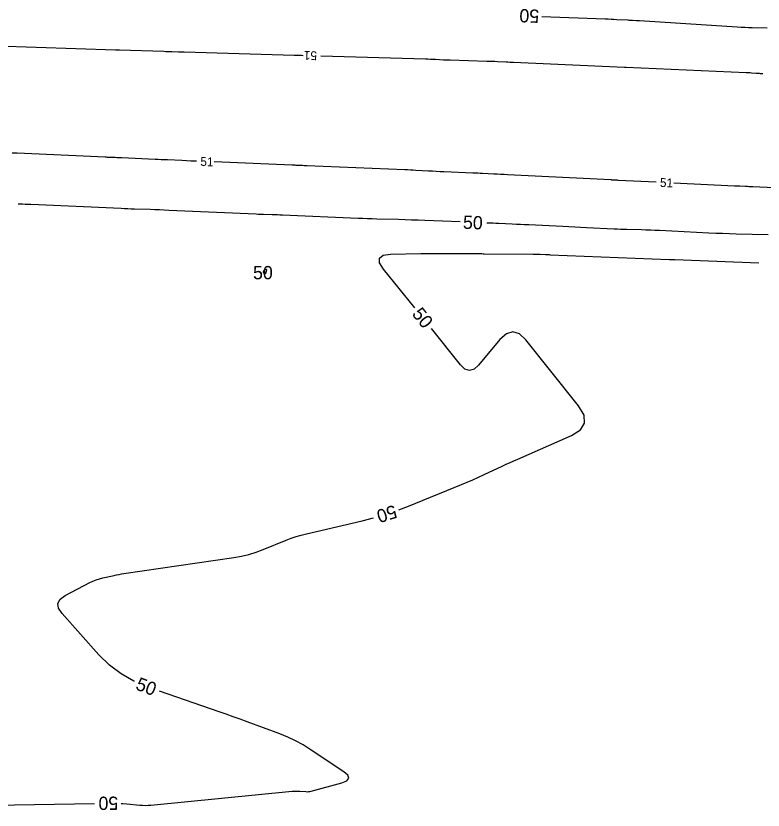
# Model space of a CAD drawing. Extents: x 2384780 to 2405861, y 547869 to 573706.
# Drawn here: x 2392536.7 to 2392705.6, y 552433 to 552612.6 of the extents above; entities that cross this region are included whole.
import ezdxf

# ---------------------------------------------------------------- set-up
doc = ezdxf.new("R2010")
doc.units = 0
doc.layers.add('Old_Level_60', color=7, linetype='Continuous')
doc.layers.add('Old_Level_61', color=7, linetype='Continuous')

msp = doc.modelspace()

# ---------------------------------------------------------------- linework, layer by layer
at = {"layer": 'Old_Level_60'}
for points in [[(2392532.23125, 552605.81825), (2392559.17125, 552604.9375), (2392559.26625, 552604.93425), (2392559.361, 552604.93125), (2392559.456, 552604.92825), (2392559.551, 552604.92525), (2392559.861, 552604.9155), (2392559.9275, 552604.9135), (2392559.994, 552604.91125), (2392560.0605, 552604.90925), (2392560.12675, 552604.907), (2392570.1475, 552604.5795), (2392570.6015, 552604.5645), (2392571.05575, 552604.55), (2392571.51, 552604.5355), (2392571.96425, 552604.52125), (2392573.44825, 552604.4745), (2392573.766, 552604.46475), (2392574.084, 552604.455), (2392574.402, 552604.44575), (2392574.72, 552604.4365), (2392599.60575, 552603.72525), (2392600.158, 552603.70925), (2392600.71025, 552603.69275), (2392601.2625, 552603.676), (2392601.611, 552603.66525)], [(2392605.60925, 552603.54325), (2392629.25975, 552602.8655), (2392629.81825, 552602.848), (2392630.377, 552602.8275), (2392630.93525, 552602.80425), (2392631.49375, 552602.77775), (2392633.31725, 552602.68675), (2392633.70825, 552602.66825), (2392634.099, 552602.65175), (2392634.49, 552602.63725), (2392634.881, 552602.625), (2392643.1245, 552602.38525), (2392643.7235, 552602.36625), (2392644.3225, 552602.3445), (2392644.9215, 552602.31925), (2392645.52025, 552602.29125), (2392647.476, 552602.19475), (2392647.895, 552602.17425), (2392648.31425, 552602.1545), (2392648.7335, 552602.13525), (2392649.1525, 552602.11675), (2392674.2375, 552601.01975), (2392674.27575, 552601.018), (2392674.314, 552601.0155), (2392674.35225, 552601.013), (2392674.3905, 552601.00975), (2392674.51525, 552600.999), (2392674.542, 552600.99675), (2392674.56875, 552600.995), (2392674.5955, 552600.99325), (2392674.62225, 552600.992), (2392701.7205, 552599.81025), (2392702.03675, 552599.795), (2392702.353, 552599.77675), (2392702.669, 552599.75575), (2392702.98475, 552599.73175), (2392704.01625, 552599.64825), (2392704.23725, 552599.6315), (2392704.4585, 552599.61675), (2392704.67975, 552599.60425), (2392704.90125, 552599.594), (2392705.52575, 552599.5675)], [(2392577.514, 552579.72625), (2392577.2355, 552579.73775), (2392576.23125, 552579.78075), (2392575.22725, 552579.82475), (2392574.22325, 552579.87), (2392570.94375, 552580.02), (2392570.241, 552580.052), (2392569.53825, 552580.084), (2392568.8355, 552580.11575), (2392568.1325, 552580.1475), (2392560.66, 552580.484), (2392560.28325, 552580.5005), (2392559.9065, 552580.51625), (2392559.5295, 552580.531), (2392559.15275, 552580.545), (2392557.92175, 552580.5895), (2392557.658, 552580.5995), (2392557.39425, 552580.60975), (2392557.1305, 552580.62075), (2392556.86675, 552580.63225), (2392536.987, 552581.52625), (2392535.8725, 552581.575)], [(2392681.4045, 552574.987), (2392672.847, 552575.41075), (2392672.68075, 552575.419), (2392672.51475, 552575.4275), (2392672.3485, 552575.4365), (2392672.1825, 552575.4455), (2392671.64, 552575.4755), (2392671.5235, 552575.482), (2392671.40725, 552575.488), (2392671.291, 552575.494), (2392671.17475, 552575.5), (2392647.793, 552576.65875), (2392647.01875, 552576.69775), (2392646.2445, 552576.738), (2392645.47025, 552576.77925), (2392644.696, 552576.82175), (2392642.167, 552576.96275), (2392641.625, 552576.992), (2392641.083, 552577.019), (2392640.54075, 552577.04425), (2392639.9985, 552577.06725), (2392633.44375, 552577.33425), (2392632.5675, 552577.37175), (2392631.691, 552577.4125), (2392630.815, 552577.4565), (2392629.939, 552577.504), (2392627.078, 552577.6645), (2392626.46475, 552577.6975), (2392625.8515, 552577.7285), (2392625.238, 552577.75725), (2392624.6245, 552577.7835), (2392602.47775, 552578.69125), (2392602.14575, 552578.70525), (2392601.814, 552578.71925), (2392601.482, 552578.734), (2392601.15025, 552578.749), (2392600.06625, 552578.7985), (2392599.834, 552578.809), (2392599.6015, 552578.819), (2392599.36925, 552578.829), (2392599.137, 552578.83875), (2392581.5105, 552579.56175)], [(2392714.47475, 552573.383), (2392703.2775, 552573.94475), (2392702.86675, 552573.9645), (2392702.456, 552573.98275), (2392702.045, 552573.9995), (2392701.63425, 552574.0145), (2392700.29175, 552574.061), (2392700.004, 552574.0715), (2392699.71625, 552574.083), (2392699.42875, 552574.09575), (2392699.14125, 552574.10925), (2392685.39975, 552574.7895)]]:
    msp.add_lwpolyline(points, dxfattribs=at)
at = {"layer": 'Old_Level_61'}
for points in [[(2392655.60075, 552612.469), (2392669.9075, 552611.915), (2392670.55525, 552611.889), (2392671.20325, 552611.861), (2392671.851, 552611.831), (2392672.4985, 552611.799), (2392674.98975, 552611.672), (2392675.25525, 552611.658), (2392675.5205, 552611.64325), (2392675.786, 552611.62775), (2392676.05125, 552611.6115), (2392676.91775, 552611.557), (2392677.1035, 552611.54525), (2392677.28925, 552611.5335), (2392677.47475, 552611.522), (2392677.6605, 552611.51025), (2392699.7395, 552610.121), (2392700.58525, 552610.07125), (2392701.43125, 552610.029), (2392702.2775, 552609.99375), (2392703.12425, 552609.96575), (2392706.46075, 552609.87)], [(2392637.11275, 552566.0035), (2392629.136, 552566.33375), (2392627.6375, 552566.393), (2392626.1385, 552566.44675), (2392624.6395, 552566.495), (2392623.14025, 552566.5375), (2392618.2425, 552566.6675), (2392617.193, 552566.6975), (2392616.14375, 552566.732), (2392615.0945, 552566.77075), (2392614.0455, 552566.814), (2392596.967, 552567.55175), (2392596.37625, 552567.576), (2392595.7855, 552567.598), (2392595.1945, 552567.61725), (2392594.60375, 552567.6345), (2392592.673, 552567.68625), (2392592.2595, 552567.69825), (2392591.84575, 552567.712), (2392591.43225, 552567.72775), (2392591.01875, 552567.7455), (2392571.27475, 552568.631), (2392570.20575, 552568.677), (2392569.13675, 552568.71925), (2392568.0675, 552568.758), (2392566.998, 552568.79275), (2392563.50425, 552568.9005), (2392562.75575, 552568.925), (2392562.00725, 552568.952), (2392561.259, 552568.98175), (2392560.5105, 552569.014), (2392540.0875, 552569.93325), (2392539.448, 552569.961), (2392538.80825, 552569.9865), (2392538.1685, 552570.00975), (2392537.52875, 552570.031), (2392537.196, 552570.04125)], [(2392706.71275, 552563.0945), (2392699.5155, 552563.276), (2392697.9735, 552563.31925), (2392696.43175, 552563.37175), (2392694.89025, 552563.43325), (2392693.349, 552563.50375), (2392682.14525, 552564.04975), (2392681.1315, 552564.096), (2392680.1175, 552564.136), (2392679.10325, 552564.17), (2392678.08875, 552564.19775), (2392674.77475, 552564.27775), (2392674.0645, 552564.29725), (2392673.35475, 552564.3215), (2392672.645, 552564.35), (2392671.93525, 552564.38325), (2392665.67725, 552564.697), (2392664.33625, 552564.76375), (2392662.995, 552564.82925), (2392661.654, 552564.89375), (2392660.31275, 552564.95725), (2392652.592, 552565.31875), (2392651.66325, 552565.36225), (2392650.73425, 552565.40575), (2392649.8055, 552565.44925), (2392648.8765, 552565.49275), (2392645.84225, 552565.63475), (2392645.192, 552565.66475), (2392644.54175, 552565.694), (2392643.89125, 552565.72225), (2392643.241, 552565.7495), (2392643.1075, 552565.755)], [(2392626.83375, 552546.584), (2392619.79275, 552555.357), (2392618.905, 552556.79525), (2392618.87075, 552557.8345), (2392619.69025, 552558.47475), (2392621.3635, 552558.7155), (2392628.22325, 552558.85025), (2392629.69325, 552558.8745), (2392631.16325, 552558.88975), (2392632.6335, 552558.8955), (2392634.1035, 552558.89225), (2392641.60475, 552558.852), (2392641.69775, 552558.851), (2392641.791, 552558.84925), (2392641.884, 552558.84675), (2392641.977, 552558.843), (2392642.28075, 552558.83025), (2392642.34575, 552558.82775), (2392642.411, 552558.82575), (2392642.476, 552558.8245), (2392642.54125, 552558.8235), (2392653.631, 552558.74125), (2392654.01225, 552558.73675), (2392654.3935, 552558.72875), (2392654.77475, 552558.7175), (2392655.15575, 552558.703), (2392656.4005, 552558.6495), (2392656.66725, 552558.63825), (2392656.934, 552558.627), (2392657.20075, 552558.61625), (2392657.4675, 552558.60575), (2392684.34875, 552557.5515), (2392684.4775, 552557.5465), (2392684.60625, 552557.54125), (2392684.735, 552557.536), (2392684.86375, 552557.53075), (2392685.2845, 552557.5135), (2392685.3745, 552557.50975), (2392685.46475, 552557.50625), (2392685.55475, 552557.5025), (2392685.645, 552557.499), (2392704.61275, 552556.75575)], [(2392592.649, 552554.549), (2392592.97225, 552554.38575), (2392593.06225, 552554.3555), (2392593.13375, 552554.36475), (2392593.187, 552554.41325), (2392593.222, 552554.50125), (2392593.3715, 552555.123), (2392593.37875, 552555.1945), (2392593.3595, 552555.24125), (2392593.314, 552555.26325), (2392593.242, 552555.26025), (2392592.9645, 552555.21025), (2392592.90875, 552555.19425), (2392592.86, 552555.168), (2392592.81875, 552555.1315), (2392592.7845, 552555.0845), (2392592.58925, 552554.75275), (2392592.5635, 552554.69), (2392592.56475, 552554.635), (2392592.59325, 552554.588), (2392592.649, 552554.549)], [(2392623.244, 552500.92725), (2392625.441, 552501.77225), (2392637.4315, 552506.65925), (2392638.71225, 552507.19075), (2392639.98575, 552507.7385), (2392641.25225, 552508.3025), (2392642.51175, 552508.8825), (2392646.614, 552510.80425), (2392647.49425, 552511.2135), (2392648.377, 552511.61725), (2392649.262, 552512.016), (2392650.1495, 552512.40925), (2392662.237, 552517.72275), (2392664.28225, 552518.99525), (2392665.238, 552520.53525), (2392665.10425, 552522.34275), (2392663.881, 552524.41775), (2392651.92325, 552539.35625), (2392650.47975, 552540.70825), (2392649.0265, 552541.1695), (2392647.5635, 552540.74), (2392646.09075, 552539.41975), (2392641.26425, 552533.65275), (2392640.23325, 552532.7285), (2392639.2085, 552532.4275), (2392638.19025, 552532.7495), (2392637.17825, 552533.69475), (2392630.58925, 552541.90475)], [(2392563.5285, 552462.09575), (2392563.33125, 552462.178), (2392560.47225, 552463.8235), (2392557.84925, 552465.824), (2392555.46225, 552468.1795), (2392547.11575, 552477.49775), (2392546.32075, 552478.6905), (2392546.17775, 552479.76575), (2392546.68625, 552480.72425), (2392547.8465, 552481.56575), (2392553.3635, 552484.472), (2392554.0815, 552484.82), (2392554.81825, 552485.11725), (2392555.57325, 552485.36375), (2392556.34675, 552485.55925), (2392558.904, 552486.11525), (2392559.453, 552486.2295), (2392560.0035, 552486.33425), (2392560.55575, 552486.42925), (2392561.11, 552486.51475), (2392585.9755, 552490.123), (2392587.66525, 552490.421), (2392589.327, 552490.8205), (2392590.96125, 552491.32125), (2392592.56775, 552491.9235), (2392597.77025, 552494.0565), (2392598.8925, 552494.4905), (2392600.0295, 552494.87825), (2392601.181, 552495.22), (2392602.3475, 552495.51525), (2392614.92575, 552498.433), (2392617.53325, 552499.09275)], [(2392560.45375, 552434.56225), (2392560.89125, 552434.53825), (2392561.7835, 552434.46375), (2392564.69675, 552434.1775), (2392565.321, 552434.1315), (2392565.94525, 552434.116), (2392566.5695, 552434.13125), (2392567.19375, 552434.177), (2392599.153, 552437.30325), (2392599.5765, 552437.3355), (2392600.0005, 552437.34925), (2392600.4245, 552437.34475), (2392600.84875, 552437.3215), (2392602.235, 552437.21625), (2392602.53075, 552437.206), (2392602.82425, 552437.221), (2392603.1155, 552437.26075), (2392603.4045, 552437.3255), (2392610.3735, 552439.19775), (2392611.5195, 552439.656), (2392611.97025, 552440.22825), (2392611.72625, 552440.91475), (2392610.787, 552441.7155), (2392603.236, 552446.7495), (2392601.5925, 552447.778), (2392599.8975, 552448.70575), (2392598.15125, 552449.53325), (2392596.35375, 552450.26), (2392588.992, 552452.99225), (2392587.41275, 552453.57325), (2392585.83075, 552454.14575), (2392584.2455, 552454.7095), (2392582.657, 552455.26475), (2392569.12925, 552459.951)], [(2392454.83825, 552439.4485), (2392479.873, 552439.4485), (2392479.936, 552439.4515), (2392479.99775, 552439.4605), (2392480.05825, 552439.4755), (2392480.11775, 552439.49625), (2392480.31, 552439.57425), (2392480.3515, 552439.58825), (2392480.39375, 552439.5965), (2392480.43675, 552439.599), (2392480.4805, 552439.596), (2392518.2225, 552434.566), (2392519.112, 552434.45675), (2392520.00325, 552434.366), (2392520.89625, 552434.2935), (2392521.791, 552434.23925), (2392524.71625, 552434.09275), (2392525.34325, 552434.06675), (2392525.97025, 552434.05125), (2392526.5975, 552434.0465), (2392527.225, 552434.0525), (2392554.45525, 552434.53975)]]:
    msp.add_lwpolyline(points, dxfattribs=at)

# ---------------------------------------------------------------- texts
at = {"layer": 'Old_Level_60'}
for rotation, p in [(178.2507306, (2392604.77375, 552604.5675)), (357.6448333, (2392578.33825, 552578.69125)), (357.1667167, (2392682.22025, 552573.9455))]:
    msp.add_text('51', height=2, rotation=rotation, dxfattribs=at).set_placement(p)
at = {"layer": 'Old_Level_61'}
for rotation, p in [(177.6733972, (2392655.024, 552613.98775)), (357.6282194, (2392637.688, 552564.47825)), (308.7495583, (2392626.06325, 552545.1475)), (197.8085889, (2392622.199, 552502.0975)), (339.046725, (2392563.55525, 552460.385)), (180.2150667, (2392559.81125, 552436.10225))]:
    msp.add_text('50', height=3, rotation=rotation, dxfattribs=at).set_placement(p)
msp.add_text('50', height=3, dxfattribs=at).set_placement((2392590.287, 552553.049))

doc.saveas('drawing.dxf')
